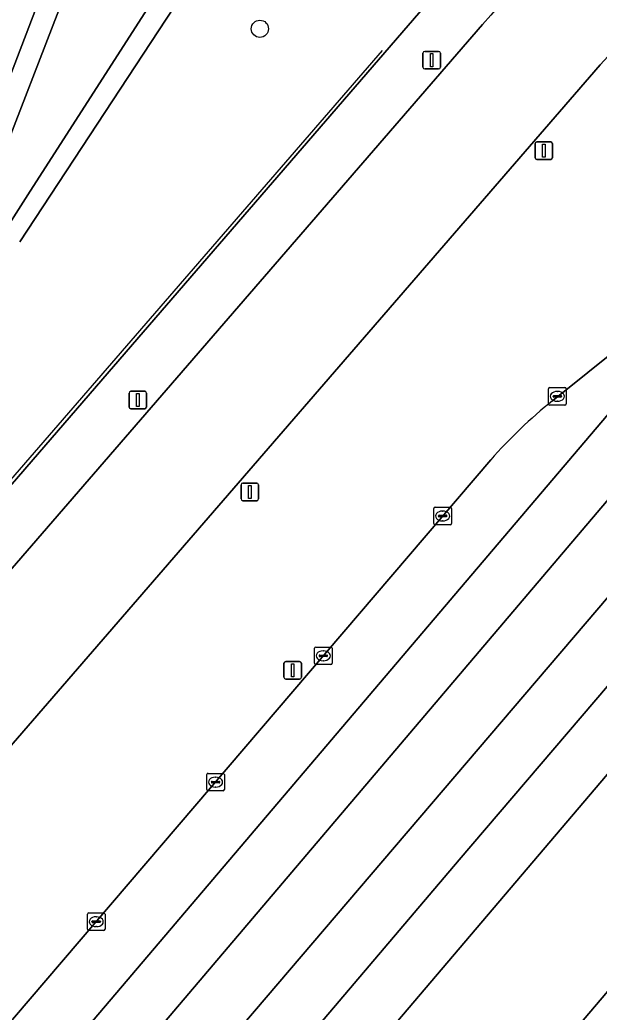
# Model space of a CAD drawing. Extents: x 156412 to 157779, y 382335 to 383768.
# Drawn here: x 157316.9 to 157349.8, y 382824.8 to 382881.4 of the extents above; entities that cross this region are included whole.
import ezdxf

# ---------------------------------------------------------------- set-up
doc = ezdxf.new("R2010")
doc.units = 0
for name, color, linetype in [('IMGEO_Berm_groen', 7, 'Continuous'), ('IMGEO_Boom', 7, 'Continuous'), ('IMGEO_Groenvoorziening', 7, 'Continuous'), ('IMGEO_Kolk', 7, 'Continuous'), ('IMGEO_Lichtmast', 7, 'Continuous'), ('IMGEO_Muur', 7, 'Continuous'), ('IMGEO_Oever', 7, 'Continuous'), ('IMGEO_OVBaan_gesloten', 7, 'Continuous'), ('IMGEO_Rijbaan_regionaal_gesloten', 7, 'Continuous'), ('IMGEO_Waterloop', 7, 'Continuous')]:
    doc.layers.add(name, color=color, linetype=linetype)

msp = doc.modelspace()

# ---------------------------------------------------------------- linework, layer by layer
at = {"layer": 'IMGEO_Berm_groen'}
for points in [[(157347.194, 382859.669), (157359.163, 382869.273), (157361.521, 382871.165), (157372.134, 382879.681), (157373.405, 382880.899), (157404.172, 382914.64), (157408.942, 382919.912)], [(157373.722, 382914.676), (157349.831, 382893.256), (157349.359, 382893.079), (157320.879, 382860.082), (157281.013, 382813.937)], [(157369.053, 382897.217), (157364.373, 382893.159), (157364.205, 382893.319), (157360.901, 382890.228), (157360.563, 382889.895), (157360.226, 382889.561), (157362.622, 382887.385), (157363.737, 382886.373), (157365.635, 382884.786), (157364.633, 382883.629), (157361.806, 382880.313), (157359.963, 382881.902), (157354.096, 382875.883), (157350.356, 382879.292), (157350.13, 382879.045), (157349.904, 382878.797), (157273.543, 382790.546)], [(157268.271, 382795.128), (157268.58, 382794.835), (157343.207, 382881.091)], [(157261.847, 382722.016), (157262.917, 382723.265), (157275.604, 382738.077), (157390.75, 382873.609)], [(157366.667, 382857.638), (157273.433, 382747.918), (157253.584, 382724.56), (157259.338, 382719.311)], [(157234.655, 382729.194), (157236.055, 382730.815), (157236.451, 382731.274), (157272.538, 382773.496), (157272.722, 382773.359), (157273.544, 382774.22), (157282.322, 382784.631), (157301.482, 382806.918), (157343.677, 382856.305)]]:
    msp.add_lwpolyline(points, dxfattribs=at)
for centre, radius, start, end in [((157527.185, 382719.591), 244.806, 133.32794, 138.72246), ((157366.145, 382836.336), 30.06, 129.0829, 138.3695)]:
    msp.add_arc(centre, radius, start, end, dxfattribs=at)
at = {"layer": 'IMGEO_Boom'}
msp.add_circle((157330.535, 382880.849), 0.489, dxfattribs=at)
at = {"layer": 'IMGEO_Groenvoorziening'}
for points in [[(157367.563, 382914.975), (157367.399, 382914.933), (157363.876, 382914.04), (157363.685, 382913.992), (157363.281, 382913.89), (157361.596, 382913.462), (157361.514, 382913.441), (157358.765, 382912.735), (157339.527, 382902.948), (157339.131, 382902.612), (157338.837, 382902.187), (157316.868, 382868.708)], [(157295.177, 382855.085), (157312.772, 382869.433), (157313.287, 382870.25), (157325.697, 382902.742)], [(157281.013, 382813.937), (157320.879, 382860.082), (157349.359, 382893.079)]]:
    msp.add_lwpolyline(points, dxfattribs=at)
at = {"layer": 'IMGEO_Kolk'}
for p, q in [((157346.969, 382859.494), (157346.969, 382860.346)), ((157347.044, 382860.42), (157347.896, 382860.42)), ((157347.457, 382860.2), (157347.482, 382860.2)), ((157347.97, 382860.346), (157347.97, 382859.494)), ((157347.896, 382859.42), (157347.044, 382859.42)), ((157347.228, 382859.914), (157347.228, 382859.926)), ((157347.666, 382859.877), (157347.268, 382859.877)), ((157347.271, 382859.963), (157347.669, 382859.963)), ((157347.48, 382859.64), (157347.455, 382859.64)), ((157347.712, 382859.926), (157347.712, 382859.914)), ((157340.437, 382852.674), (157340.437, 382853.526)), ((157340.512, 382853.6), (157341.364, 382853.6)), ((157340.925, 382853.38), (157340.95, 382853.38)), ((157341.438, 382853.526), (157341.438, 382852.674)), ((157340.696, 382853.094), (157340.696, 382853.106)), ((157341.134, 382853.057), (157340.736, 382853.057)), ((157340.739, 382853.143), (157341.137, 382853.143)), ((157340.948, 382852.82), (157340.923, 382852.82)), ((157341.18, 382853.106), (157341.18, 382853.094)), ((157341.364, 382852.6), (157340.512, 382852.6)), ((157333.644, 382844.714), (157333.644, 382845.566)), ((157333.719, 382845.64), (157334.571, 382845.64)), ((157334.132, 382845.42), (157334.157, 382845.42)), ((157334.645, 382845.566), (157334.645, 382844.714)), ((157333.903, 382845.134), (157333.903, 382845.146)), ((157334.341, 382845.097), (157333.943, 382845.097)), ((157333.946, 382845.183), (157334.344, 382845.183)), ((157334.155, 382844.86), (157334.13, 382844.86)), ((157334.387, 382845.146), (157334.387, 382845.134)), ((157334.571, 382844.64), (157333.719, 382844.64)), ((157327.51, 382837.52), (157327.51, 382838.372)), ((157327.585, 382838.446), (157328.437, 382838.446)), ((157327.769, 382837.94), (157327.769, 382837.952)), ((157327.812, 382837.989), (157328.21, 382837.989)), ((157327.998, 382838.226), (157328.023, 382838.226)), ((157328.253, 382837.952), (157328.253, 382837.94)), ((157328.511, 382838.372), (157328.511, 382837.52)), ((157328.437, 382837.446), (157327.585, 382837.446)), ((157328.207, 382837.903), (157327.809, 382837.903)), ((157328.021, 382837.666), (157327.996, 382837.666)), ((157320.716, 382829.568), (157320.716, 382830.42)), ((157320.791, 382830.494), (157321.643, 382830.494)), ((157321.018, 382830.037), (157321.416, 382830.037)), ((157321.204, 382830.274), (157321.229, 382830.274)), ((157321.717, 382830.42), (157321.717, 382829.568)), ((157321.643, 382829.494), (157320.791, 382829.494)), ((157320.975, 382829.988), (157320.975, 382830)), ((157321.413, 382829.951), (157321.015, 382829.951)), ((157321.227, 382829.714), (157321.202, 382829.714)), ((157321.459, 382830), (157321.459, 382829.988))]:
    msp.add_line(p, q, dxfattribs=at)
for points in [[(157346.969, 382859.494), (157346.969, 382860.346)], [(157347.044, 382860.42), (157347.896, 382860.42)], [(157347.97, 382860.346), (157347.97, 382859.494)], [(157347.896, 382859.42), (157347.044, 382859.42)], [(157340.437, 382852.674), (157340.437, 382853.526)], [(157340.512, 382853.6), (157341.364, 382853.6)], [(157341.438, 382853.526), (157341.438, 382852.674)], [(157341.364, 382852.6), (157340.512, 382852.6)], [(157333.644, 382844.714), (157333.644, 382845.566)], [(157333.719, 382845.64), (157334.571, 382845.64)], [(157334.645, 382845.566), (157334.645, 382844.714)], [(157334.571, 382844.64), (157333.719, 382844.64)], [(157327.51, 382837.52), (157327.51, 382838.372)], [(157327.585, 382838.446), (157328.437, 382838.446)], [(157328.511, 382838.372), (157328.511, 382837.52)], [(157328.437, 382837.446), (157327.585, 382837.446)], [(157320.716, 382829.568), (157320.716, 382830.42)], [(157320.791, 382830.494), (157321.643, 382830.494)], [(157321.717, 382830.42), (157321.717, 382829.568)], [(157321.643, 382829.494), (157320.791, 382829.494)]]:
    msp.add_lwpolyline(points, dxfattribs=at)
for centre, radius, start, end in [((157347.046, 382860.344), 0.0765, 91.552, 178.448), ((157347.046, 382860.344), 0.0765, 91.552, 178.448), ((157347.894, 382860.344), 0.0765, 1.552, 88.448), ((157347.894, 382860.344), 0.0765, 1.552, 88.448), ((157347.046, 382859.496), 0.0765, 181.552, 268.448), ((157347.046, 382859.496), 0.0765, 181.552, 268.448), ((157347.268, 382859.923), 0.0403, 85.8775, 175.7526), ((157347.265, 382859.913), 0.0366, 178.938, 274.7102), ((157347.669, 382859.92), 0.043, 264.8664, 352.4533), ((157347.673, 382859.925), 0.0386, 1.7309, 96.639), ((157347.894, 382859.496), 0.0765, 271.552, 358.448), ((157347.894, 382859.496), 0.0765, 271.552, 358.448), ((157340.514, 382853.524), 0.0765, 91.552, 178.448), ((157340.514, 382853.524), 0.0765, 91.552, 178.448), ((157341.362, 382853.524), 0.0765, 1.552, 88.448), ((157341.362, 382853.524), 0.0765, 1.552, 88.448), ((157340.514, 382852.676), 0.0765, 181.552, 268.448), ((157340.514, 382852.676), 0.0765, 181.552, 268.448), ((157340.736, 382853.103), 0.0403, 85.8775, 175.7526), ((157340.733, 382853.093), 0.0366, 178.938, 274.7102), ((157341.137, 382853.1), 0.043, 264.8664, 352.4533), ((157341.141, 382853.105), 0.0386, 1.7309, 96.639), ((157341.362, 382852.676), 0.0765, 271.552, 358.448), ((157341.362, 382852.676), 0.0765, 271.552, 358.448), ((157333.721, 382845.564), 0.0765, 91.552, 178.448), ((157333.721, 382845.564), 0.0765, 91.552, 178.448), ((157334.569, 382845.564), 0.0765, 1.552, 88.448), ((157334.569, 382845.564), 0.0765, 1.552, 88.448), ((157333.721, 382844.716), 0.0765, 181.552, 268.448), ((157333.721, 382844.716), 0.0765, 181.552, 268.448), ((157333.943, 382845.143), 0.0403, 85.8775, 175.7526), ((157333.94, 382845.133), 0.0366, 178.938, 274.7102), ((157334.344, 382845.14), 0.043, 264.8664, 352.4533), ((157334.348, 382845.145), 0.0386, 1.7309, 96.639), ((157334.569, 382844.716), 0.0765, 271.552, 358.448), ((157334.569, 382844.716), 0.0765, 271.552, 358.448), ((157327.587, 382838.37), 0.0765, 91.552, 178.448), ((157327.587, 382838.37), 0.0765, 91.552, 178.448), ((157327.809, 382837.949), 0.0403, 85.8775, 175.7526), ((157327.806, 382837.939), 0.0366, 178.938, 274.7102), ((157328.21, 382837.946), 0.043, 264.8664, 352.4533), ((157328.214, 382837.951), 0.0386, 1.7309, 96.639), ((157328.435, 382838.37), 0.0765, 1.552, 88.448), ((157328.435, 382838.37), 0.0765, 1.552, 88.448), ((157327.587, 382837.522), 0.0765, 181.552, 268.448), ((157327.587, 382837.522), 0.0765, 181.552, 268.448), ((157328.435, 382837.522), 0.0765, 271.552, 358.448), ((157328.435, 382837.522), 0.0765, 271.552, 358.448), ((157320.793, 382830.418), 0.0765, 91.552, 178.448), ((157320.793, 382830.418), 0.0765, 91.552, 178.448), ((157321.015, 382829.997), 0.0403, 85.8775, 175.7526), ((157321.42, 382829.999), 0.0386, 1.7309, 96.639), ((157321.641, 382830.418), 0.0765, 1.552, 88.448), ((157321.641, 382830.418), 0.0765, 1.552, 88.448), ((157320.793, 382829.57), 0.0765, 181.552, 268.448), ((157320.793, 382829.57), 0.0765, 181.552, 268.448), ((157321.012, 382829.987), 0.0366, 178.938, 274.7102), ((157321.416, 382829.994), 0.043, 264.8664, 352.4533), ((157321.641, 382829.57), 0.0765, 271.552, 358.448), ((157321.641, 382829.57), 0.0765, 271.552, 358.448)]:
    msp.add_arc(centre, radius, start, end, dxfattribs=at)
for centre, major_axis, ratio, start_param, end_param in [((157347.456, 382859.92), (-0.387, 0.002), 0.722429, 4.712389, 7.853982), ((157347.481, 382859.92), (-0.39, 0.002), 0.717154, 1.570796, 4.712389), ((157340.924, 382853.1), (-0.387, 0.002), 0.722429, 4.712389, 7.853982), ((157340.949, 382853.1), (-0.39, 0.002), 0.717154, 1.570796, 4.712389), ((157334.131, 382845.14), (-0.387, 0.002), 0.722429, 4.712389, 7.853982), ((157334.156, 382845.14), (-0.39, 0.002), 0.717154, 1.570796, 4.712389), ((157327.997, 382837.946), (-0.387, 0.002), 0.722429, 4.712389, 7.853982), ((157328.022, 382837.946), (-0.39, 0.002), 0.717154, 1.570796, 4.712389), ((157321.203, 382829.994), (-0.387, 0.002), 0.722429, 4.712389, 7.853982), ((157321.228, 382829.994), (-0.39, 0.002), 0.717154, 1.570796, 4.712389)]:
    msp.add_ellipse(centre, major_axis=major_axis, ratio=ratio, start_param=start_param, end_param=end_param, dxfattribs=at)
at = {"layer": 'IMGEO_Lichtmast'}
for p, q in [((157339.819, 382878.662), (157339.819, 382879.462)), ((157339.819, 382879.462), (157339.819, 382878.662)), ((157339.919, 382879.562), (157340.709, 382879.562)), ((157340.709, 382879.562), (157339.919, 382879.562)), ((157340.809, 382879.462), (157340.809, 382878.662)), ((157340.809, 382878.662), (157340.809, 382879.462)), ((157340.709, 382878.562), (157339.919, 382878.562)), ((157339.919, 382878.562), (157340.709, 382878.562)), ((157346.2, 382873.508), (157346.2, 382874.308)), ((157346.2, 382874.308), (157346.2, 382873.508)), ((157346.3, 382874.408), (157347.09, 382874.408)), ((157347.09, 382874.408), (157346.3, 382874.408)), ((157347.19, 382874.308), (157347.19, 382873.508)), ((157347.19, 382873.508), (157347.19, 382874.308)), ((157347.09, 382873.408), (157346.3, 382873.408)), ((157346.3, 382873.408), (157347.09, 382873.408)), ((157323.085, 382859.306), (157323.085, 382860.106)), ((157323.085, 382860.106), (157323.085, 382859.306)), ((157323.185, 382860.206), (157323.975, 382860.206)), ((157323.975, 382860.206), (157323.185, 382860.206)), ((157324.075, 382860.106), (157324.075, 382859.306)), ((157324.075, 382859.306), (157324.075, 382860.106)), ((157323.975, 382859.206), (157323.185, 382859.206)), ((157323.185, 382859.206), (157323.975, 382859.206)), ((157329.562, 382854.973), (157330.352, 382854.973)), ((157330.352, 382854.973), (157329.562, 382854.973)), ((157329.462, 382854.073), (157329.462, 382854.873)), ((157329.462, 382854.873), (157329.462, 382854.073)), ((157330.452, 382854.873), (157330.452, 382854.073)), ((157330.452, 382854.073), (157330.452, 382854.873)), ((157330.352, 382853.973), (157329.562, 382853.973)), ((157329.562, 382853.973), (157330.352, 382853.973)), ((157331.904, 382843.914), (157331.904, 382844.714)), ((157331.904, 382844.714), (157331.904, 382843.914)), ((157332.004, 382844.814), (157332.794, 382844.814)), ((157332.794, 382844.814), (157332.004, 382844.814)), ((157332.894, 382844.714), (157332.894, 382843.914)), ((157332.894, 382843.914), (157332.894, 382844.714)), ((157332.794, 382843.814), (157332.004, 382843.814)), ((157332.004, 382843.814), (157332.794, 382843.814))]:
    msp.add_line(p, q, dxfattribs=at)
for points in [[(157340.239, 382879.437), (157340.389, 382879.437), (157340.389, 382878.687), (157340.239, 382878.687), (157340.239, 382879.437)], [(157346.62, 382874.283), (157346.77, 382874.283), (157346.77, 382873.533), (157346.62, 382873.533), (157346.62, 382874.283)], [(157323.505, 382860.081), (157323.655, 382860.081), (157323.655, 382859.331), (157323.505, 382859.331), (157323.505, 382860.081)], [(157329.882, 382854.848), (157330.032, 382854.848), (157330.032, 382854.098), (157329.882, 382854.098), (157329.882, 382854.848)], [(157332.324, 382844.689), (157332.474, 382844.689), (157332.474, 382843.939), (157332.324, 382843.939), (157332.324, 382844.689)]]:
    msp.add_lwpolyline(points, dxfattribs=at)
for centre, start, end in [((157339.919, 382879.462), 90, 180), ((157339.919, 382879.462), 90, 180), ((157340.709, 382879.462), 0, 90), ((157340.709, 382879.462), 360, 90), ((157339.919, 382878.662), 180, 270), ((157339.919, 382878.662), 180, 270), ((157340.709, 382878.662), 270, 0), ((157340.709, 382878.662), 270, 0), ((157346.3, 382874.308), 90, 180), ((157346.3, 382874.308), 90, 180), ((157347.09, 382874.308), 0, 90), ((157347.09, 382874.308), 360, 90), ((157346.3, 382873.508), 180, 270), ((157346.3, 382873.508), 180, 270), ((157347.09, 382873.508), 270, 0), ((157347.09, 382873.508), 270, 0), ((157323.185, 382860.106), 90, 180), ((157323.185, 382860.106), 90, 180), ((157323.975, 382860.106), 0, 90), ((157323.975, 382860.106), 360, 90), ((157323.185, 382859.306), 180, 270), ((157323.185, 382859.306), 180, 270), ((157323.975, 382859.306), 270, 0), ((157323.975, 382859.306), 270, 0), ((157329.562, 382854.873), 90, 180), ((157329.562, 382854.873), 90, 180), ((157330.352, 382854.873), 0, 90), ((157330.352, 382854.873), 360, 90), ((157329.562, 382854.073), 180, 270), ((157329.562, 382854.073), 180, 270), ((157330.352, 382854.073), 270, 0), ((157330.352, 382854.073), 270, 0), ((157332.004, 382844.714), 90, 180), ((157332.004, 382844.714), 90, 180), ((157332.794, 382844.714), 0, 90), ((157332.794, 382844.714), 360, 90), ((157332.004, 382843.914), 180, 270), ((157332.004, 382843.914), 180, 270), ((157332.794, 382843.914), 270, 0), ((157332.794, 382843.914), 270, 0)]:
    msp.add_arc(centre, 0.1, start, end, dxfattribs=at)
at = {"layer": 'IMGEO_Muur'}
msp.add_lwpolyline([(157303.37, 382840.189), (157337.512, 382879.613)], dxfattribs=at)
at = {"layer": 'IMGEO_Oever'}
for points in [[(157358.603, 382914.631), (157338.664, 382904.124), (157338.101, 382903.819), (157337.404, 382902.665), (157317.316, 382871.383), (157315.611, 382868.742), (157315.123, 382868.225), (157296.595, 382852.668), (157296.134, 382853.285), (157295.616, 382853.868), (157313.206, 382868.212), (157313.942, 382868.867), (157314.312, 382869.57), (157326.819, 382901.932), (157327.167, 382902.546), (157327.565, 382903.098), (157327.895, 382903.411), (157328.668, 382903.821), (157329.332, 382904.042), (157353.697, 382914.238)], [(157325.697, 382902.742), (157313.287, 382870.25), (157312.772, 382869.433), (157295.177, 382855.085)], [(157316.868, 382868.708), (157338.837, 382902.187)]]:
    msp.add_lwpolyline(points, dxfattribs=at)
at = {"layer": 'IMGEO_OVBaan_gesloten'}
for points in [[(157343.207, 382881.091), (157268.58, 382794.835), (157268.271, 382795.128)], [(157273.543, 382790.546), (157349.904, 382878.797)]]:
    msp.add_lwpolyline(points, dxfattribs=at)
msp.add_arc((157527.185, 382719.591), 244.806, 133.32794, 138.72246, dxfattribs=at)
at = {"layer": 'IMGEO_Rijbaan_regionaal_gesloten'}
for points in [[(157444.628, 382957.306), (157442.952, 382955.736), (157438.076, 382951.1), (157433.298, 382946.364), (157428.619, 382941.53), (157426.974, 382939.85), (157424.201, 382937.086), (157422.736, 382935.533), (157421.054, 382933.615), (157423.766, 382931.236), (157377.946, 382880.825), (157291.11, 382779.095), (157261.567, 382744.101), (157247.93, 382727.948), (157250.922, 382726.32), (157267.644, 382746.056), (157283.351, 382764.593), (157341.88, 382833.527), (157378.332, 382876.223)], [(157374.101, 382848.769), (157401.506, 382880.534), (157409.625, 382890.232), (157421.563, 382902.909), (157437.36, 382918.496), (157434.789, 382920.848), (157433.338, 382919.407), (157427.657, 382913.782), (157425.298, 382911.432), (157422.941, 382909.079), (157420.588, 382906.723), (157415.918, 382901.956), (157411.324, 382897.116), (157406.808, 382892.203), (157402.469, 382887.325), (157398.19, 382882.395), (157393.969, 382877.415), (157392.893, 382876.149), (157391.82, 382874.88), (157390.75, 382873.609), (157275.604, 382738.077), (157262.917, 382723.265), (157261.847, 382722.016)], [(157371.767, 382865.014), (157378.332, 382876.223), (157341.88, 382833.527), (157283.351, 382764.593), (157267.644, 382746.056), (157250.922, 382726.32), (157253.584, 382724.56), (157273.433, 382747.918), (157366.667, 382857.638)], [(157343.677, 382856.305), (157301.482, 382806.918), (157282.322, 382784.631), (157273.544, 382774.22), (157273.127, 382773.048), (157269.697, 382768.924), (157260.931, 382758.619), (157243.688, 382738.35), (157237.442, 382731.145), (157241.196, 382730.398), (157249.553, 382740.237), (157359.163, 382869.273)], [(157359.163, 382869.273), (157347.194, 382859.669)]]:
    msp.add_lwpolyline(points, dxfattribs=at)
for points in [[(157377.946, 382880.825), (157423.766, 382931.236), (157421.054, 382933.615), (157410.936, 382922.077), (157408.942, 382919.912), (157404.172, 382914.64), (157373.405, 382880.899), (157372.134, 382879.681), (157255.337, 382742.097), (157244.535, 382729.373), (157245.917, 382728.842), (157247.93, 382727.948), (157261.567, 382744.101), (157291.11, 382779.095)], [(157372.134, 382879.681), (157361.521, 382871.165), (157359.163, 382869.273), (157249.553, 382740.237), (157241.196, 382730.398), (157244.535, 382729.373), (157255.337, 382742.097)]]:
    msp.add_lwpolyline(points, close=True, dxfattribs=at)
msp.add_arc((157366.145, 382836.336), 30.06, 129.0829, 138.3695, dxfattribs=at)
at = {"layer": 'IMGEO_Waterloop'}
msp.add_lwpolyline([(157361.066, 382915.514), (157362.73, 382915.841), (157362.373, 382917.103), (157359.326, 382916.394), (157353.697, 382914.238), (157329.332, 382904.042), (157328.668, 382903.821), (157327.895, 382903.411), (157327.565, 382903.098), (157327.167, 382902.546), (157326.819, 382901.932), (157314.312, 382869.57), (157313.942, 382868.867), (157313.206, 382868.212), (157295.616, 382853.868), (157296.134, 382853.285), (157296.595, 382852.668), (157315.123, 382868.225), (157315.611, 382868.742), (157317.316, 382871.383), (157337.404, 382902.665), (157338.101, 382903.819), (157338.664, 382904.124), (157358.603, 382914.631)], close=True, dxfattribs=at)

doc.saveas('drawing.dxf')
